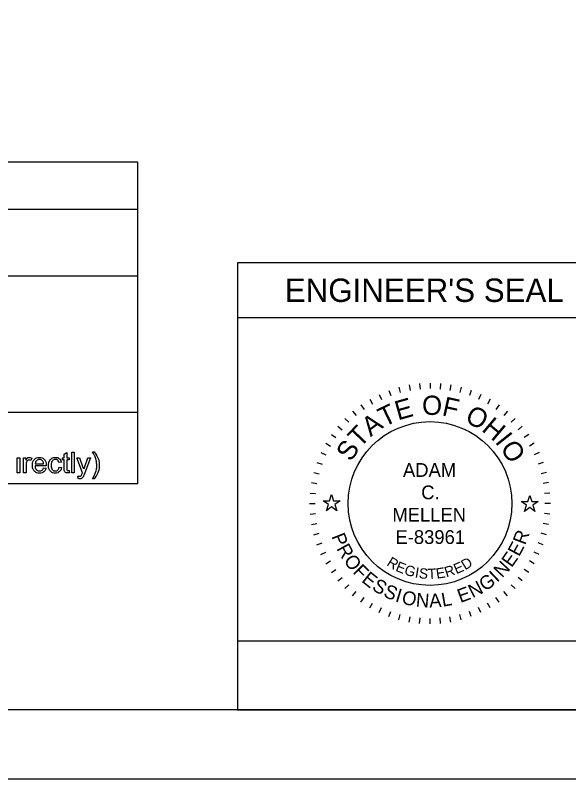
# Model space of a CAD drawing. Extents: x 0 to 34, y 0 to 22.
# Drawn here: x 5.74 to 9.76, y 0 to 5.55 of the extents above; entities that cross this region are included whole.
import ezdxf

# ---------------------------------------------------------------- set-up
doc = ezdxf.new("R2010")
doc.units = 0
for name, color, linetype in [('SH_Border', 7, 'Continuous'), ('SH_Cut_Line', 7, 'Continuous'), ('SH_Data', 7, 'Continuous'), ('SH_Text', 7, 'Continuous')]:
    doc.layers.add(name, color=color, linetype=linetype)

msp = doc.modelspace()

# ---------------------------------------------------------------- linework, layer by layer
at = {"layer": 'SH_Border'}
msp.add_lwpolyline([(1.5, 21.5), (33.5, 21.5), (33.5, 0.5), (1.5, 0.5)], close=True, dxfattribs=at)
at = {"layer": 'SH_Cut_Line'}
msp.add_lwpolyline([(0, 0), (34, 0), (34, 22), (0, 22)], close=True, dxfattribs=at)
at = {"layer": 'SH_Data'}
for p, q in [((6.6275, 4.4803), (2.3775, 4.4803)), ((6.6275, 2.1428), (6.6275, 4.4803)), ((2.3775, 4.1387), (6.6275, 4.1387)), ((10.15, 3.75), (7.35, 3.75)), ((7.35, 3.75), (7.35, 0.5)), ((2.3775, 3.6553), (6.6275, 3.6553)), ((10.15, 3.35), (7.35, 3.35)), ((8.5235, 2.8452), (8.5339, 2.8065)), ((8.5981, 2.8617), (8.605, 2.8223)), ((8.6737, 2.8717), (8.6772, 2.8318)), ((8.75, 2.875), (8.75, 2.835)), ((8.8263, 2.8717), (8.8228, 2.8318)), ((8.9019, 2.8617), (8.895, 2.8223)), ((8.9765, 2.8452), (8.9661, 2.8065)), ((8.3802, 2.793), (8.3971, 2.7568)), ((8.4507, 2.8222), (8.4644, 2.7846)), ((9.0493, 2.8222), (9.0356, 2.7846)), ((9.1198, 2.793), (9.1029, 2.7568)), ((8.3125, 2.7578), (8.3325, 2.7231)), ((9.1875, 2.7578), (9.1675, 2.7231)), ((8.1876, 2.6703), (8.2133, 2.6396)), ((8.2481, 2.7168), (8.2711, 2.684)), ((9.2519, 2.7168), (9.2289, 2.684)), ((9.3124, 2.6703), (9.2867, 2.6396)), ((6.6275, 2.6607), (2.3775, 2.6607)), ((8.1313, 2.6187), (8.1596, 2.5904)), ((9.3687, 2.6187), (9.3404, 2.5904)), ((8.0797, 2.5624), (8.1104, 2.5367)), ((9.4203, 2.5624), (9.3896, 2.5367)), ((8.0332, 2.5019), (8.066, 2.4789)), ((9.4668, 2.5019), (9.434, 2.4789)), ((7.9922, 2.4375), (8.0269, 2.4175)), ((9.5078, 2.4375), (9.4731, 2.4175)), ((7.957, 2.3698), (7.9932, 2.3529)), ((9.543, 2.3698), (9.5068, 2.3529)), ((7.9278, 2.2993), (7.9654, 2.2856)), ((9.5722, 2.2993), (9.5346, 2.2856)), ((7.9048, 2.2265), (7.9435, 2.2161)), ((9.5952, 2.2265), (9.5565, 2.2161)), ((6.6275, 2.1428), (2.3775, 2.1428)), ((7.8883, 2.1519), (7.9277, 2.145)), ((9.6117, 2.1519), (9.5723, 2.145)), ((7.8783, 2.0763), (7.9182, 2.0728)), ((9.6217, 2.0763), (9.5818, 2.0728)), ((7.875, 2), (7.915, 2)), ((9.625, 2), (9.585, 2)), ((7.8783, 1.9237), (7.9182, 1.9272)), ((9.6217, 1.9237), (9.5818, 1.9272)), ((7.8883, 1.8481), (7.9277, 1.855)), ((9.6117, 1.8481), (9.5723, 1.855)), ((7.9048, 1.7735), (7.9435, 1.7839)), ((9.5952, 1.7735), (9.5565, 1.7839)), ((7.9278, 1.7007), (7.9654, 1.7144)), ((9.5722, 1.7007), (9.5346, 1.7144)), ((7.957, 1.6302), (7.9932, 1.6471)), ((9.543, 1.6302), (9.5068, 1.6471)), ((7.9922, 1.5625), (8.0269, 1.5825)), ((9.5078, 1.5625), (9.4731, 1.5825)), ((8.0332, 1.4981), (8.066, 1.5211)), ((9.4668, 1.4981), (9.434, 1.5211)), ((8.0797, 1.4376), (8.1104, 1.4633)), ((9.4203, 1.4376), (9.3896, 1.4633)), ((8.1313, 1.3813), (8.1596, 1.4096)), ((9.3687, 1.3813), (9.3404, 1.4096)), ((8.1876, 1.3297), (8.2133, 1.3604)), ((9.3124, 1.3297), (9.2867, 1.3604)), ((8.2481, 1.2832), (8.2711, 1.316)), ((8.3125, 1.2422), (8.3325, 1.2769)), ((9.1875, 1.2422), (9.1675, 1.2769)), ((9.2519, 1.2832), (9.2289, 1.316)), ((8.3802, 1.207), (8.3971, 1.2432)), ((9.1198, 1.207), (9.1029, 1.2432)), ((8.4507, 1.1778), (8.4644, 1.2154)), ((8.5235, 1.1548), (8.5339, 1.1935)), ((8.5981, 1.1383), (8.605, 1.1777)), ((8.6737, 1.1283), (8.6772, 1.1682)), ((8.8263, 1.1283), (8.8228, 1.1682)), ((8.9019, 1.1383), (8.895, 1.1777)), ((8.9765, 1.1548), (8.9661, 1.1935)), ((9.0493, 1.1778), (9.0356, 1.2154)), ((8.75, 1.125), (8.75, 1.165)), ((10.15, 0.5), (7.35, 0.5))]:
    msp.add_line(p, q, dxfattribs=at)
for points in [[(7.9736, 2.02), (8.0205, 2.02), (8.035, 2.0645), (8.0495, 2.02), (8.0964, 2.02), (8.0585, 1.9924), (8.073, 1.9478), (8.035, 1.9754), (7.997, 1.9478), (8.0115, 1.9924)], [(9.4127, 2.0146), (9.4596, 2.0146), (9.4741, 2.0591), (9.4886, 2.0146), (9.5355, 2.0146), (9.4976, 1.987), (9.5121, 1.9424), (9.4741, 1.97), (9.4361, 1.9424), (9.4506, 1.987)], [(10.15, 0.5), (10.15, 1), (7.35, 1), (7.35, 0.5)]]:
    msp.add_lwpolyline(points, close=True, dxfattribs=at)
msp.add_circle((8.75, 2), 0.595, dxfattribs=at)
at = {"layer": 'SH_Text'}
for points in [[(5.7509, 2.2239), (5.7509, 2.3328), (5.7693, 2.3328), (5.7693, 2.2239), (5.7509, 2.2239)], [(5.7971, 2.2239), (5.7971, 2.3328), (5.8137, 2.3328), (5.8137, 2.3163)], [(6.092, 2.2558), (6.092, 2.3185), (6.0784, 2.3185), (6.0784, 2.3328), (6.092, 2.3328), (6.092, 2.3597), (6.1105, 2.3708), (6.1105, 2.3328), (6.1289, 2.3328), (6.1289, 2.3185), (6.1105, 2.3185), (6.1105, 2.2547)], [(6.1465, 2.2239), (6.1465, 2.3741), (6.1649, 2.3741), (6.1649, 2.2239), (6.1465, 2.2239)], [(6.2243, 2.2238), (6.183, 2.3328), (6.2029, 2.3328), (6.2255, 2.2699)], [(6.241, 2.2693), (6.2643, 2.3328), (6.2827, 2.3328), (6.2414, 2.222)], [(6.2974, 2.3766), (6.3105, 2.3766)], [(5.8155, 2.2809), (5.8155, 2.2239), (5.7971, 2.2239)], [(5.8562, 2.3293), (5.8497, 2.3122)], [(5.881, 2.2887), (5.9418, 2.2887)], [(6.0712, 2.3007), (6.0532, 2.298)], [(5.9611, 2.2736), (5.88, 2.2736)], [(5.9416, 2.2591), (5.9606, 2.2567)], [(6.0548, 2.2638), (6.0729, 2.2613)], [(6.1289, 2.2404), (6.1315, 2.2241)], [(6.1928, 2.1821), (6.1907, 2.1995)], [(6.3105, 2.1798), (6.2974, 2.1798)]]:
    msp.add_lwpolyline(points, dxfattribs=at)
for points in [[(5.8137, 2.3163), (5.8201, 2.3278), (5.8254, 2.3315), (5.8308, 2.3352), (5.8372, 2.3352), (5.8466, 2.3352), (5.8562, 2.3293)], [(5.9606, 2.2567), (5.9561, 2.24), (5.9439, 2.2307), (5.9317, 2.2215), (5.9128, 2.2215), (5.8889, 2.2215), (5.875, 2.2362), (5.861, 2.2509), (5.861, 2.2774), (5.861, 2.3049), (5.8751, 2.32), (5.8892, 2.3352), (5.9118, 2.3352), (5.9336, 2.3352), (5.9474, 2.3203), (5.9612, 2.3055), (5.9612, 2.2785), (5.9612, 2.2769), (5.9611, 2.2736)], [(6.0729, 2.2613), (6.07, 2.2427), (6.0577, 2.2321), (6.0455, 2.2215), (6.0277, 2.2215), (6.0053, 2.2215), (5.9917, 2.2361), (5.9782, 2.2507), (5.9782, 2.2779), (5.9782, 2.2955), (5.984, 2.3088), (5.9899, 2.322), (6.0018, 2.3286), (6.0137, 2.3352), (6.0278, 2.3352), (6.0455, 2.3352), (6.0568, 2.3262), (6.068, 2.3172), (6.0712, 2.3007)], [(6.2974, 2.1798), (6.3279, 2.2289), (6.3279, 2.2782), (6.3279, 2.2974), (6.3235, 2.3164), (6.32, 2.3317), (6.3138, 2.3459), (6.3098, 2.3551), (6.2974, 2.3766)], [(6.3105, 2.3766), (6.3298, 2.3509), (6.339, 2.325), (6.3469, 2.3026), (6.3469, 2.2783), (6.3469, 2.2506), (6.3363, 2.2248), (6.3257, 2.199), (6.3105, 2.1798)], [(5.8497, 2.3122), (5.843, 2.3162), (5.8363, 2.3162), (5.8302, 2.3162), (5.8255, 2.3125), (5.8207, 2.3089), (5.8186, 2.3024), (5.8155, 2.2926), (5.8155, 2.2809)], [(5.9418, 2.2887), (5.9405, 2.3025), (5.9348, 2.3094), (5.926, 2.3201), (5.912, 2.3201), (5.8993, 2.3201), (5.8906, 2.3115), (5.8819, 2.303), (5.881, 2.2887)], [(6.0532, 2.298), (6.0507, 2.309), (6.0442, 2.3145), (6.0377, 2.3201), (6.0285, 2.3201), (6.0146, 2.3201), (6.0059, 2.3101), (5.9972, 2.3001), (5.9972, 2.2784), (5.9972, 2.2565), (6.0056, 2.2466), (6.014, 2.2366), (6.0275, 2.2366), (6.0384, 2.2366), (6.0456, 2.2433), (6.0529, 2.2499), (6.0548, 2.2638)], [(5.88, 2.2736), (5.881, 2.2557), (5.8901, 2.2462), (5.8992, 2.2366), (5.9129, 2.2366), (5.923, 2.2366), (5.9302, 2.242), (5.9374, 2.2473), (5.9416, 2.2591)], [(6.1315, 2.2241), (6.1238, 2.2224), (6.1176, 2.2224), (6.1076, 2.2224), (6.1021, 2.2256), (6.0965, 2.2288), (6.0943, 2.234), (6.092, 2.2392), (6.092, 2.2558)], [(6.1105, 2.2547), (6.1105, 2.2468), (6.1114, 2.2445), (6.1124, 2.2423), (6.1146, 2.2409), (6.1168, 2.2396), (6.1209, 2.2396), (6.1239, 2.2396), (6.1289, 2.2404)], [(6.1907, 2.1995), (6.1967, 2.1978), (6.2012, 2.1978), (6.2074, 2.1978), (6.211, 2.1999), (6.2147, 2.2019), (6.2171, 2.2056), (6.2188, 2.2084), (6.2227, 2.2193), (6.2232, 2.2209), (6.2243, 2.2238)], [(6.2414, 2.222), (6.2348, 2.2042), (6.2311, 2.1974), (6.2262, 2.1883), (6.2198, 2.1841), (6.2135, 2.1799), (6.2046, 2.1799), (6.1993, 2.1799), (6.1928, 2.1821)], [(6.2255, 2.2699), (6.2299, 2.258), (6.2334, 2.2448), (6.2366, 2.2572), (6.241, 2.2693)]]:
    msp.add_open_spline(points, degree=3, dxfattribs=at)

# ---------------------------------------------------------------- texts
at = {"layer": 'SH_Data'}
for s, height, p in [("ENGINEER'S SEAL", 0.17, (7.6948, 3.465)), ('ADAM', 0.1, (8.5534, 2.1938)), ('C.', 0.1, (8.6862, 2.0312)), ('MELLEN', 0.1, (8.4762, 1.8687)), ('E-83961', 0.1, (8.4988, 1.7063))]:
    msp.add_text(s, height=height, dxfattribs=at).set_placement(p)
for s, height, rotation, p in [('O', 0.14, 359.7812, (8.692, 2.6442)), ('F', 0.14, 347.4362, (8.8311, 2.6417)), ('T', 0.14, 25.7167, (8.4161, 2.554)), ('E', 0.14, 15.7571, (8.5169, 2.6034)), ('O', 0.14, 332.2586, (8.9963, 2.5981)), ('A', 0.14, 36.4747, (8.3185, 2.4819)), ('H', 0.14, 319.9136, (9.1184, 2.5316)), ('T', 0.14, 46.4344, (8.2417, 2.4)), ('I', 0.14, 308.367, (9.2174, 2.4471)), ('S', 0.14, 57.1924, (8.176, 2.2981)), ('O', 0.14, 303.1491, (9.2561, 2.4028)), ('P', 0.1, 291.494, (8.0323, 1.7619)), ('R', 0.1, 69.2322, (9.4413, 1.6936)), ('E', 0.1, 61.9951, (9.3972, 1.609)), ('R', 0.1, 298.7311, (8.0681, 1.6733)), ('O', 0.1, 306.4666, (8.1182, 1.5845)), ('R', 0.075, 327.8239, (8.4301, 1.554)), ('E', 0.1, 54.758, (9.3428, 1.5306)), ('F', 0.1, 314.7068, (8.1843, 1.4983)), ('E', 0.075, 337.7777, (8.4939, 1.5128)), ('E', 0.075, 23.3052, (8.9409, 1.4856)), ('D', 0.075, 31.466, (9.005, 1.5136)), ('N', 0.1, 47.0224, (9.2742, 1.455)), ('E', 0.1, 321.4393, (8.247, 1.4354)), ('G', 0.075, 344.2727, (8.5582, 1.4848)), ('I', 0.075, 350.6464, (8.6368, 1.4634)), ('S', 0.075, 353.7858, (8.6655, 1.4581)), ('T', 0.075, 3.0061, (8.7352, 1.4505)), ('E', 0.075, 8.9826, (8.7992, 1.453)), ('R', 0.075, 17.6836, (8.8687, 1.4627)), ('I', 0.1, 43.287, (9.2376, 1.4221)), ('S', 0.1, 328.6764, (8.3222, 1.3766)), ('G', 0.1, 35.0469, (9.1497, 1.3581)), ('S', 0.1, 335.9134, (8.4041, 1.3276)), ('E', 0.1, 20.0742, (8.9703, 1.2767)), ('N', 0.1, 27.3113, (9.0597, 1.3102)), ('I', 0.1, 343.1505, (8.4916, 1.2894)), ('O', 0.1, 346.8859, (8.5384, 1.2741)), ('N', 0.1, 355.1261, (8.6446, 1.2512)), ('A', 0.1, 2.8617, (8.7464, 1.2439)), ('L', 0.1, 10.0987, (8.8417, 1.2494))]:
    msp.add_text(s, height=height, rotation=rotation, dxfattribs=at).set_placement(p)

doc.saveas('drawing.dxf')
